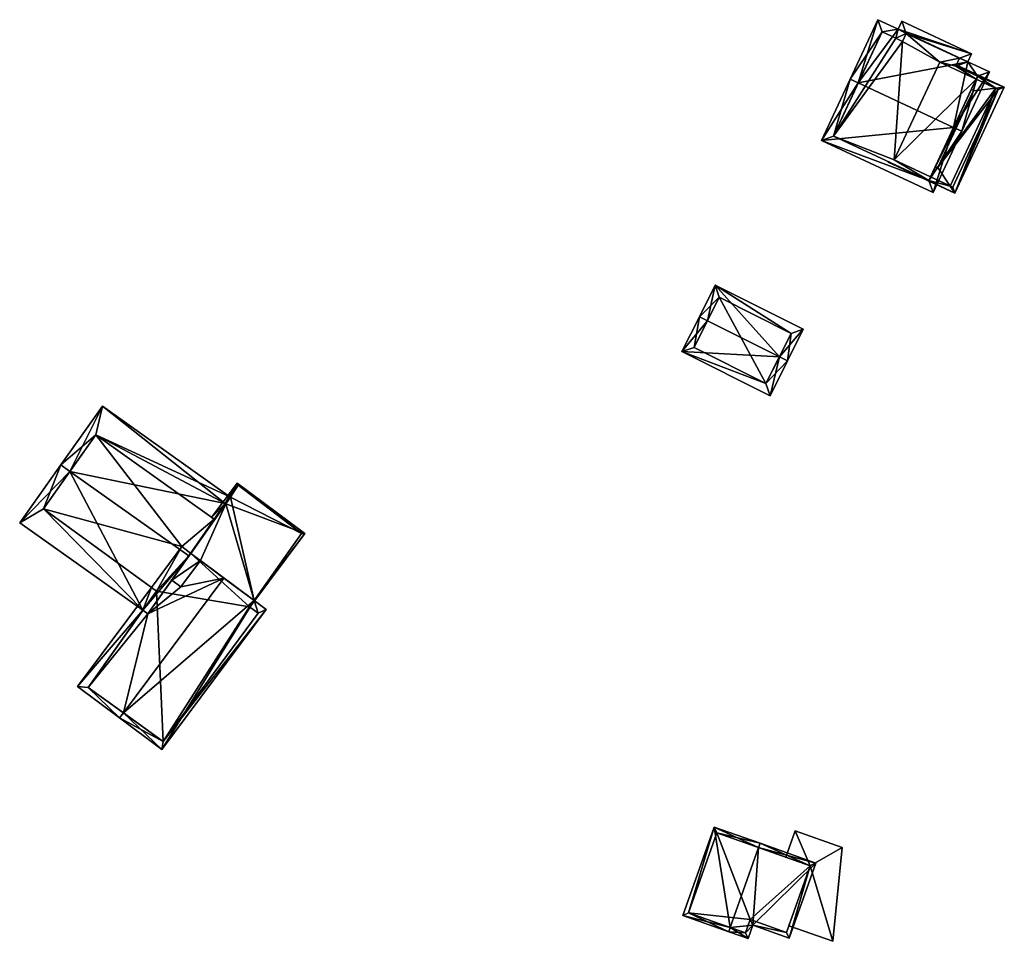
# Model space of a CAD drawing. Header units: inches. Extents: x 2685601 to 2690022, y 1235992 to 1239010.
# Tile 317 of 390: x 2688774 to 2688882, y 1238326 to 1238427. Entities that reach past the tile are written whole.
import ezdxf

# ---------------------------------------------------------------- set-up
doc = ezdxf.new("R2010")
doc.units = ezdxf.units.IN
doc.header["$MEASUREMENT"] = 0
doc.layers.add('Gebaeude Einzelhaus', color=10, linetype='Continuous')
doc.layers.add('Offenes Gebaeude', color=10, linetype='Continuous')

msp = doc.modelspace()

# ---------------------------------------------------------------- meshes
at = {"layer": 'Gebaeude Einzelhaus'}
mesh = msp.add_polyface(dxfattribs=at)
corners = [(2688876.407, 1238415.447, 527.338), (2688861.845, 1238414.01, 520.069), (2688874.164, 1238408.268, 520.069), (2688865.9, 1238420.344, 527.338), (2688864.994, 1238420.766, 527.338), (2688877.313, 1238415.024, 527.338), (2688870.298, 1238426.251, 520.069), (2688877.96, 1238422.68, 520.069), (2688878.369, 1238423.559, 519.093), (2688880.36, 1238421.561, 520.069), (2688870.706, 1238427.13, 519.093), (2688868.041, 1238427.304, 520.069), (2688873.68, 1238409.596, 521.044), (2688879.031, 1238421.078, 521.076), (2688877.039, 1238423.07, 520.105), (2688876.633, 1238422.196, 521.076), (2688871.19, 1238425.801, 520.1), (2688868.525, 1238425.975, 521.077), (2688870.035, 1238425.279, 521.069), (2688863.174, 1238414.494, 521.044), (2688870.783, 1238424.921, 521.078), (2688868.525, 1238425.975, 513.179), (2688870.035, 1238425.279, 513.179), (2688863.174, 1238414.494, 513.179), (2688873.68, 1238409.596, 519.835), (2688873.68, 1238409.596, 513.179), (2688878.38, 1238419.681, 520.837), (2688878.881, 1238420.756, 520.104), (2688879.031, 1238421.078, 519.885), (2688874.365, 1238411.067, 520.838), (2688873.864, 1238409.99, 520.104), (2688873.864, 1238409.99, 513.179), (2688878.881, 1238420.756, 513.179), (2688879.031, 1238421.078, 513.179), (2688876.633, 1238422.196, 519.885), (2688876.633, 1238422.196, 513.179), (2688877.039, 1238423.07, 513.179), (2688871.19, 1238425.801, 513.179), (2688870.783, 1238424.921, 513.179), (2688874.868, 1238422.628, 513.179), (2688869.849, 1238411.861, 513.179)]
mesh.append_faces([[corners[k] for k in face] for face in [(16, 20, 18), (19, 12, 1), (3, 19, 4), (17, 3, 4), (4, 19, 1), (11, 17, 4), (6, 16, 18), (18, 17, 6), (6, 17, 11), (10, 16, 6), (14, 16, 8), (8, 16, 10), (15, 14, 7), (13, 15, 7), (7, 14, 8), (9, 13, 7), (0, 13, 5), (12, 0, 5), (5, 13, 9), (1, 12, 2), (2, 12, 5), (9, 0, 5), (3, 11, 4), (3, 6, 11), (6, 8, 10), (9, 7, 0), (0, 7, 3), (3, 7, 6), (6, 7, 8), (0, 2, 5), (4, 1, 3), (3, 1, 0), (0, 1, 2)]], dxfattribs={"color": 13})
mesh.append_faces([[corners[k] for k in face] for face in [(23, 40, 25), (25, 40, 31), (39, 35, 32), (32, 35, 33), (39, 36, 35), (39, 37, 36), (23, 38, 40), (40, 38, 39), (39, 38, 37), (23, 22, 38), (23, 21, 22), (18, 38, 22), (18, 20, 38), (20, 16, 38), (38, 16, 37), (16, 36, 37), (16, 14, 36), (34, 14, 15), (34, 36, 14), (34, 35, 36), (28, 15, 13), (28, 34, 15), (28, 33, 34), (34, 33, 35), (28, 32, 33), (28, 27, 32), (30, 24, 31), (31, 24, 25), (29, 12, 30), (30, 12, 24), (26, 0, 29), (29, 0, 12), (28, 13, 27), (27, 13, 26), (26, 13, 0), (24, 23, 25), (12, 19, 24), (24, 19, 23), (19, 21, 23), (3, 17, 19), (19, 17, 21), (17, 18, 21), (21, 18, 22)]], dxfattribs={"color": 41})
mesh = msp.add_polyface(dxfattribs=at)
corners = [(2688876.544, 1238408.189, 519.795), (2688881.985, 1238419.861, 519.795), (2688881.041, 1238419.749, 520.104), (2688874.68, 1238411.033, 520.901), (2688878.609, 1238419.46, 520.901), (2688876.023, 1238408.983, 520.104), (2688873.68, 1238409.596, 519.835), (2688869.184, 1238411.619, 519.795), (2688869.387, 1238411.597, 519.836), (2688873.864, 1238409.99, 520.104), (2688874.365, 1238411.067, 520.838), (2688879.031, 1238421.078, 519.885), (2688876.694, 1238422.328, 519.795), (2688876.633, 1238422.196, 519.885), (2688878.881, 1238420.756, 520.104), (2688878.38, 1238419.681, 520.837), (2688869.212, 1238411.679, 519.795), (2688876.301, 1238408.854, 519.987), (2688881.32, 1238419.619, 519.987), (2688878.881, 1238420.756, 513.179), (2688881.32, 1238419.619, 513.179), (2688873.864, 1238409.99, 513.179), (2688876.301, 1238408.854, 513.179), (2688869.849, 1238411.861, 513.179), (2688874.868, 1238422.628, 513.179)]
mesh.append_faces([[corners[k] for k in face] for face in [(7, 16, 8), (1, 11, 12), (12, 11, 13), (1, 2, 11), (11, 2, 14), (5, 6, 9), (6, 7, 8), (5, 0, 6), (6, 0, 7), (0, 18, 1), (1, 18, 2), (0, 17, 18), (0, 5, 17), (7, 8, 16), (3, 4, 10), (10, 4, 15), (2, 14, 4), (4, 14, 15), (2, 11, 14), (11, 12, 13), (2, 1, 11), (11, 1, 12), (9, 3, 10), (6, 5, 9), (9, 5, 3), (6, 0, 5), (8, 7, 6), (6, 7, 0), (0, 2, 5), (5, 2, 3), (3, 2, 4), (0, 1, 2)]], dxfattribs={"color": 13})
mesh.append_faces([[corners[k] for k in face] for face in [(19, 23, 24), (19, 21, 23), (19, 20, 21), (21, 20, 22), (18, 17, 20), (20, 17, 22), (21, 5, 9), (22, 17, 21), (21, 17, 5), (20, 19, 18), (18, 19, 2), (2, 19, 14)]], dxfattribs={"color": 41})
mesh = msp.add_polyface(dxfattribs=at)
corners = [(2688849.298, 1238394.162, 522.243), (2688850.145, 1238398.084, 518.45), (2688848.404, 1238394.61, 522.243), (2688857.213, 1238390.196, 522.243), (2688859.848, 1238393.221, 518.45), (2688858.106, 1238389.749, 522.243), (2688846.481, 1238390.771, 518.134), (2688856.184, 1238385.91, 518.134), (2688858.505, 1238392.775, 519.427), (2688850.591, 1238396.741, 519.427), (2688847.823, 1238391.218, 519.092), (2688855.738, 1238387.253, 519.092), (2688850.591, 1238396.741, 511.592), (2688858.505, 1238392.775, 511.592), (2688847.823, 1238391.218, 511.592), (2688855.738, 1238387.253, 511.592)]
mesh.append_faces([[corners[k] for k in face] for face in [(11, 3, 5), (5, 3, 8), (7, 11, 5), (10, 11, 6), (6, 11, 7), (0, 10, 2), (9, 0, 2), (2, 10, 6), (8, 9, 1), (1, 9, 2), (5, 8, 4), (4, 8, 1), (3, 7, 5), (2, 6, 0), (0, 6, 3), (3, 6, 7), (4, 3, 5), (4, 1, 3), (3, 1, 0), (0, 1, 2)]], dxfattribs={"color": 13})
mesh.append_faces([[corners[k] for k in face] for face in [(12, 15, 14), (13, 15, 12), (11, 15, 13), (11, 13, 3), (3, 13, 8), (14, 15, 10), (10, 15, 11), (12, 14, 10), (0, 12, 10), (9, 12, 0), (13, 12, 8), (8, 12, 9)]], dxfattribs={"color": 41})
mesh = msp.add_polyface(dxfattribs=at)
corners = [(2688781.1, 1238353.8, 502.374), (2688787.674, 1238361.896, 502.723), (2688787.111, 1238362.295, 502.159), (2688784.978, 1238351.003, 506.287), (2688796.043, 1238365.829, 506.287), (2688791.282, 1238364.863, 503.637), (2688790.298, 1238365.598, 502.632), (2688779.908, 1238353.893, 501.547), (2688787.111, 1238362.295, 502.158), (2688784.549, 1238350.429, 506.287), (2688788.049, 1238364.801, 501.547), (2688788.6, 1238364.4, 502.105), (2688793.448, 1238367.766, 503.637), (2688799.352, 1238363.358, 503.252), (2688789.2, 1238346.958, 502.021), (2688800.694, 1238362.356, 502.021), (2688789.35, 1238347.85, 502.325), (2688799.8, 1238361.95, 502.369), (2688798.85, 1238362.65, 503.236), (2688796.176, 1238374.034, 504.076), (2688796.707, 1238374.787, 503.443), (2688782.65, 1238384.753, 503.443), (2688779.077, 1238377.563, 508.894), (2688778.064, 1238378.281, 508.894), (2688792.19, 1238368.268, 508.894), (2688796.263, 1238374.014, 504.053), (2688773.546, 1238371.911, 503.917), (2688787.111, 1238362.295, 503.917), (2688787.674, 1238361.896, 503.917), (2688781.95, 1238381.6, 505.489), (2688794.95, 1238372.3, 505.536), (2688776.15, 1238373.45, 505.677), (2688788.6, 1238364.4, 505.56), (2688794.684, 1238372.491, 504.153), (2688794.95, 1238372.3, 504.061), (2688797.51, 1238376.278, 504.153), (2688790.298, 1238365.598, 503.982), (2688799.352, 1238363.358, 501.564), (2688804.933, 1238370.738, 501.547), (2688798.88, 1238362.627, 501.547), (2688798.85, 1238362.65, 501.558), (2688804.6, 1238370.75, 501.624), (2688797.6, 1238376.05, 504.094), (2688788.049, 1238364.801, 490.824), (2688788.6, 1238364.4, 490.824), (2688781.1, 1238353.8, 490.824), (2688789.35, 1238347.85, 490.824), (2688799.8, 1238361.95, 490.824), (2688798.85, 1238362.65, 490.824), (2688799.352, 1238363.358, 490.824), (2688792.392, 1238368.553, 490.824), (2688791.401, 1238369.293, 490.824), (2688794.95, 1238372.3, 490.824), (2688796.707, 1238374.787, 490.824), (2688781.95, 1238381.6, 490.824), (2688776.15, 1238373.45, 490.824), (2688796.776, 1238374.738, 490.824), (2688804.6, 1238370.75, 490.824), (2688797.6, 1238376.05, 490.824)]
mesh.append_faces([[corners[k] for k in face] for face in [(35, 19, 33), (33, 19, 34), (38, 42, 35), (35, 42, 19), (38, 41, 42), (39, 37, 38), (38, 37, 41), (39, 40, 37), (38, 37, 39), (39, 37, 40), (12, 36, 5), (35, 25, 38), (38, 25, 37), (37, 25, 12), (12, 25, 36), (33, 19, 35), (35, 19, 25), (33, 34, 19), (23, 31, 26), (26, 31, 27), (27, 31, 32), (23, 22, 31), (21, 29, 23), (23, 29, 22), (29, 19, 30), (21, 20, 29), (29, 20, 19), (22, 27, 24), (24, 27, 28), (23, 26, 22), (22, 26, 27), (19, 24, 25), (19, 22, 24), (19, 21, 22), (22, 21, 23), (19, 20, 21), (15, 17, 13), (13, 17, 18), (9, 16, 14), (14, 16, 15), (15, 16, 17), (9, 3, 16), (7, 0, 9), (9, 0, 3), (10, 8, 7), (7, 8, 0), (10, 11, 8), (3, 13, 4), (9, 14, 3), (3, 14, 13), (13, 14, 15), (5, 4, 12), (7, 8, 10), (10, 8, 11), (3, 0, 9), (9, 0, 7), (7, 0, 8), (6, 1, 5), (5, 1, 4), (4, 1, 3), (3, 1, 0), (0, 1, 2)]], dxfattribs={"color": 13})
mesh.append_faces([[corners[k] for k in face] for face in [(58, 56, 53), (56, 49, 50), (58, 57, 56), (56, 57, 49), (36, 6, 5), (42, 20, 19), (42, 58, 20), (20, 58, 53), (42, 41, 58), (58, 41, 57), (37, 57, 41), (37, 49, 57), (56, 52, 53), (52, 51, 54), (54, 51, 55), (55, 51, 43), (56, 50, 52), (52, 50, 51), (32, 11, 27), (27, 11, 8), (31, 10, 32), (32, 10, 11), (31, 55, 10), (10, 55, 43), (22, 29, 31), (31, 29, 55), (55, 29, 54), (34, 29, 30), (34, 54, 29), (34, 52, 54), (19, 34, 30), (19, 20, 34), (34, 20, 52), (52, 20, 53), (24, 36, 25), (36, 1, 6), (24, 28, 36), (36, 28, 1), (1, 27, 8), (1, 28, 27), (50, 44, 51), (51, 44, 43), (44, 46, 45), (50, 48, 44), (44, 48, 46), (46, 48, 47), (50, 49, 48), (40, 37, 18), (18, 37, 13), (40, 49, 37), (40, 48, 49), (17, 40, 18), (17, 47, 40), (40, 47, 48), (17, 16, 47), (47, 16, 46), (16, 45, 46), (3, 0, 16), (16, 0, 45), (8, 45, 0), (8, 44, 45), (8, 11, 44), (10, 44, 11), (10, 43, 44), (4, 13, 12), (12, 13, 37)]], dxfattribs={"color": 41})
mesh = msp.add_polyface(dxfattribs=at)
corners = [(2688851.801, 1238327.364, 503.525), (2688853.779, 1238326.135, 501.295), (2688854.299, 1238327.608, 501.295), (2688851.635, 1238326.894, 503.525), (2688861.23, 1238334.456, 497.125), (2688858.306, 1238326.19, 497.125), (2688854.912, 1238336.161, 503.525), (2688855.079, 1238336.633, 503.525), (2688850.02, 1238338.421, 498.073), (2688846.576, 1238328.681, 498.073), (2688860.593, 1238334.151, 497.614), (2688858.001, 1238326.828, 497.616), (2688850.325, 1238337.784, 498.581), (2688847.214, 1238328.986, 498.581), (2688853.474, 1238326.773, 501.785), (2688853.994, 1238328.246, 501.786), (2688857.924, 1238335.095, 496.564), (2688850.325, 1238337.784, 489.031), (2688860.593, 1238334.151, 489.031), (2688857.924, 1238335.095, 496.664), (2688860.593, 1238334.151, 496.664), (2688860.593, 1238334.151, 496.564), (2688847.214, 1238328.986, 489.031), (2688853.474, 1238326.773, 489.031), (2688853.994, 1238328.246, 489.031), (2688858.001, 1238326.828, 489.031), (2688858.257, 1238327.552, 496.564), (2688858.257, 1238327.552, 496.664)]
mesh.append_faces([[corners[k] for k in face] for face in [(15, 11, 2), (14, 15, 2), (1, 14, 2), (0, 14, 3), (13, 0, 3), (3, 14, 1), (9, 13, 3), (12, 13, 8), (8, 13, 9), (6, 12, 7), (10, 6, 7), (7, 12, 8), (4, 10, 7), (5, 11, 10), (2, 11, 5), (5, 10, 4), (0, 9, 3), (7, 8, 6), (6, 8, 0), (0, 8, 9), (6, 4, 7), (0, 2, 6), (6, 2, 4), (4, 2, 5), (3, 1, 0), (0, 1, 2)]], dxfattribs={"color": 13})
mesh.append_faces([[corners[k] for k in face] for face in [(22, 24, 23), (17, 24, 22), (18, 25, 24), (18, 24, 17), (10, 27, 20), (26, 18, 21), (26, 25, 18), (10, 11, 27), (27, 11, 26), (26, 11, 25), (11, 24, 25), (11, 15, 24), (15, 14, 24), (24, 14, 23), (0, 13, 14), (14, 13, 23), (23, 13, 22), (13, 12, 22), (22, 12, 17), (18, 16, 21), (19, 10, 20), (19, 6, 10), (16, 12, 19), (19, 12, 6), (18, 17, 16), (16, 17, 12)]], dxfattribs={"color": 41})
at = {"layer": 'Offenes Gebaeude'}
mesh = msp.add_polyface(dxfattribs=at)
corners = [(2688860.593, 1238334.151, 496.664), (2688864.141, 1238336.178, 496.664), (2688858.955, 1238338.011, 496.664), (2688863.09, 1238325.843, 496.664), (2688857.924, 1238335.095, 496.664), (2688858.257, 1238327.552, 496.664), (2688857.924, 1238335.095, 496.564), (2688858.955, 1238338.011, 496.564), (2688858.257, 1238327.552, 496.564), (2688863.09, 1238325.843, 496.564), (2688864.141, 1238336.178, 496.564), (2688860.593, 1238334.151, 496.564)]
mesh.append_faces([[corners[k] for k in face] for face in [(3, 0, 5), (0, 2, 4), (3, 1, 0), (0, 1, 2)]], dxfattribs={"color": 13})
mesh.append_faces([[corners[k] for k in face] for face in [(11, 9, 8), (11, 10, 9), (6, 7, 11), (11, 7, 10), (2, 1, 7), (7, 1, 10), (1, 3, 10), (10, 3, 9), (9, 3, 8), (8, 3, 5), (7, 6, 2), (2, 6, 4)]], dxfattribs={"color": 41})

doc.saveas('drawing.dxf')
